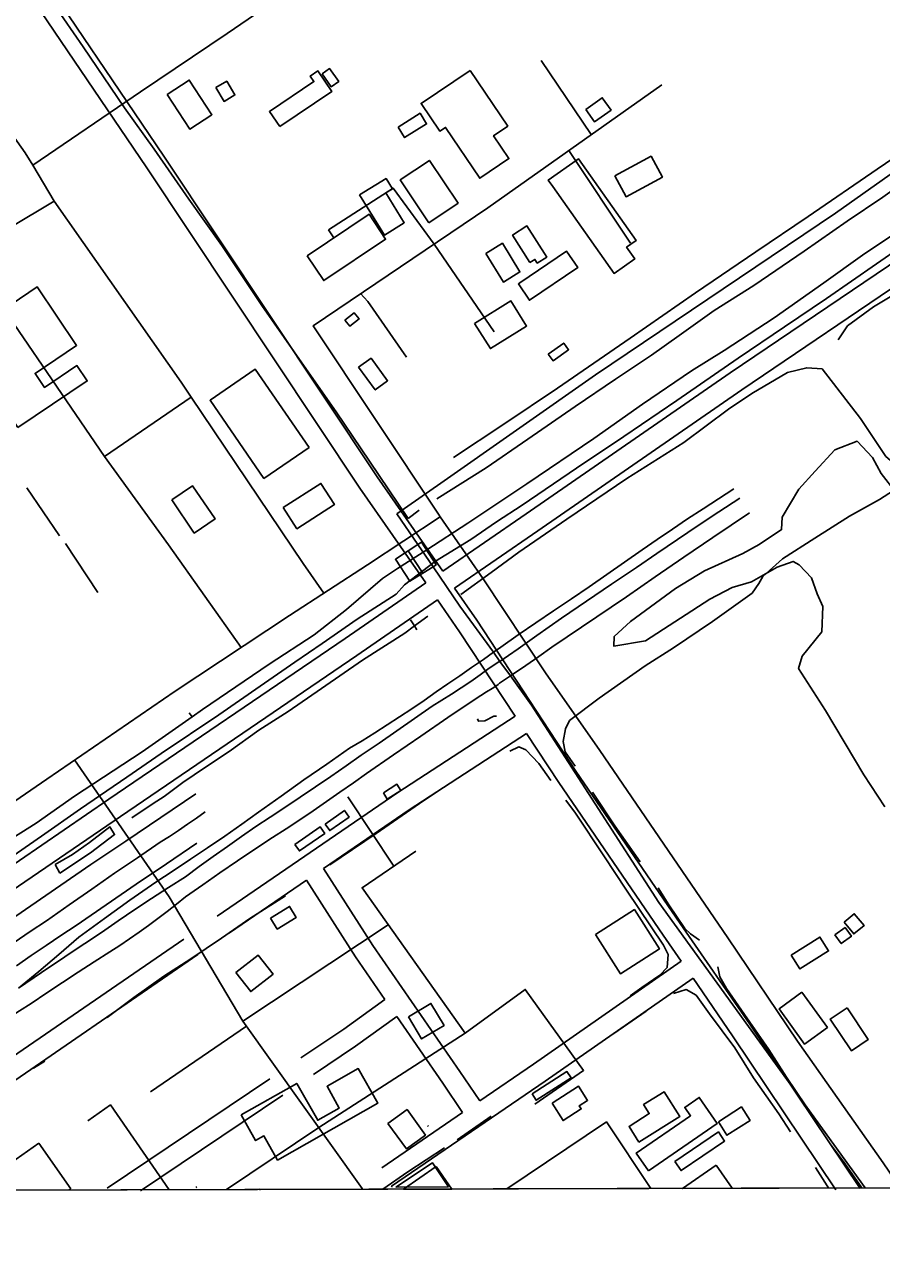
# Model space of a CAD drawing. Extents: x 3355677 to 3393573, y 612928 to 638357.
# Drawn here: x 3387291 to 3388535, y 618312 to 620076 of the extents above; entities that cross this region are included whole.
import ezdxf

# ---------------------------------------------------------------- set-up
doc = ezdxf.new("R2010")
doc.units = 0
for name, color, linetype in [('V-BLDG-OTLN', 7, 'Continuous'), ('V-BRDG-OTLN', 7, 'Continuous'), ('V-GRID-FRAM', 7, 'Continuous'), ('V-RAIL-TRAK', 7, 'Continuous'), ('V-ROAD-CNTR', 7, 'Continuous'), ('V-SITE-OTLN', 7, 'Continuous'), ('V-SITE-VEGE', 7, 'Continuous'), ('V-TOPO-SHOR', 7, 'Continuous'), ('V-UTIL-LINE', 7, 'Continuous')]:
    doc.layers.add(name, color=color, linetype=linetype)

msp = doc.modelspace()

# ---------------------------------------------------------------- linework, layer by layer
at = {"layer": 'V-BLDG-OTLN'}
for p, q in [((3387876.1, 618476.3), (3387877.5, 618477.7)), ((3387254, 618411.7), (3387312.2, 618452.3)), ((3387312.2, 618452.3), (3387358.5, 618385.9)), ((3387841, 618385.5), (3387888.7, 618418.5)), ((3387888.7, 618418.5), (3387911.5, 618385.6)), ((3388245.9, 618386.5), (3388294.9, 618420.3)), ((3388294.9, 618420.3), (3388318, 618386.7)), ((3387540, 618387.7), (3387541.3, 618389)), ((3387823.6, 618388.5), (3387824.4, 618389.3)), ((3387829.8, 618388.5), (3387906.3, 618388.7)), ((3387356.1, 618384.2), (3387273.3, 618384)), ((3387358.5, 618385.9), (3387356.1, 618384.2)), ((3387632, 618384.9), (3387633.1, 618385.6)), ((3387633.6, 618384.9), (3387632, 618384.9)), ((3387633.1, 618385.6), (3387633.6, 618384.9)), ((3387911.5, 618385.6), (3387841, 618385.5)), ((3388318, 618386.7), (3388245.9, 618386.5))]:
    msp.add_line(p, q, dxfattribs=at)
for points in [[(3387723, 620003.5), (3387736.3, 619984.9), (3387747.1, 619992.7), (3387733.8, 620011.3)], [(3387498.2, 619973.7), (3387531, 619923.4), (3387563.1, 619944.3), (3387530.3, 619994.6)], [(3387569, 619983.6), (3387580.9, 619963.7), (3387596.6, 619973.1), (3387584.6, 619993)], [(3387661.5, 619927), (3387646.7, 619949), (3387711.2, 619992.4), (3387705.8, 620000.3), (3387716.9, 620007.8), (3387737, 619977.9)], [(3387937.9, 620008.7), (3387992.5, 619927.8), (3387971.9, 619913.9), (3387994.2, 619880.8), (3387951.8, 619852.2), (3387902.1, 619925.8), (3387894, 619920.3), (3387866.7, 619960.7)], [(3388105.6, 619951.7), (3388129.5, 619969), (3388142.4, 619951.1), (3388118.5, 619933.8)], [(3387833.3, 619926.5), (3387865.2, 619946.4), (3387874.7, 619931.1), (3387842.8, 619911.2)], [(3387878.1, 619787.7), (3387836.5, 619849.8), (3387878.7, 619878.1), (3387920.4, 619816.1)], [(3388057.8, 619840.2), (3388146.7, 619714), (3388176.7, 619735.1), (3388164.8, 619752.1), (3388178.6, 619761.8), (3388095, 619880.4), (3388051.1, 619849.5)], [(3388147.8, 619855.6), (3388200.3, 619884.1), (3388216.7, 619853.8), (3388164.2, 619825.4)], [(3387777.5, 619828.2), (3387813.4, 619769.8), (3387842.3, 619787.5), (3387815.6, 619830.9), (3387825, 619836.7), (3387815.8, 619851.7)], [(3387701.3, 619739.7), (3387791.1, 619799.8), (3387815.2, 619763.7), (3387725.4, 619703.6)], [(3388024.5, 619729.9), (3387999.3, 619769.8), (3388020.2, 619783), (3388048.9, 619737.7), (3388035.2, 619729), (3388031.8, 619734.5)], [(3387960.8, 619743.2), (3387984.7, 619757.8), (3388010.1, 619716.2), (3387986.2, 619701.6)], [(3388010, 619700.3), (3388077.8, 619746.3), (3388093.9, 619722.6), (3388023.9, 619675.2), (3388007.9, 619698.9)], [(3387281.7, 619490.4), (3387382.3, 619558.2), (3387367.4, 619580.3), (3387320.2, 619548.6), (3387306.5, 619568.9), (3387366.9, 619609.6), (3387309.8, 619694.4), (3387195.9, 619617.6)], [(3387944.4, 619641.3), (3387996.9, 619674.1), (3388019.7, 619637.7), (3387967.2, 619604.9)], [(3387756.2, 619646.3), (3387769.5, 619656.9), (3387776.7, 619648), (3387763.4, 619637.3)], [(3388051.1, 619597.1), (3388073.7, 619613), (3388080.6, 619603.2), (3388058.1, 619587.3)], [(3387776, 619577.9), (3387800.1, 619545.1), (3387818.1, 619558.3), (3387794, 619591.1)], [(3387704.2, 619461.7), (3387638.7, 619416.6), (3387560.5, 619530), (3387626, 619575.1)], [(3387504.8, 619385.4), (3387537.6, 619337.3), (3387567.7, 619357.8), (3387534.9, 619405.9)], [(3387666.7, 619374.5), (3387721.3, 619409.4), (3387741, 619378.7), (3387686.4, 619343.7)], [(3387811.9, 618960.2), (3387831.6, 618972.9), (3387837.3, 618964), (3387817.6, 618951.3)], [(3387727.4, 618915.1), (3387755.5, 618934.8), (3387762.2, 618925.3), (3387734.1, 618905.6)], [(3387683.7, 618885.5), (3387720.3, 618910.9), (3387726.8, 618901.6), (3387690.1, 618876.2)], [(3387648.1, 618778.8), (3387675.8, 618795.7), (3387685.5, 618779.7), (3387657.9, 618762.8)], [(3388119.5, 618755.1), (3388176.1, 618791.1), (3388212.5, 618734), (3388155.8, 618698)], [(3388480.5, 618773), (3388495.2, 618785.1), (3388509.3, 618767.9), (3388494.5, 618755.8)], [(3388467.1, 618754.2), (3388481.8, 618764.9), (3388491, 618752.3), (3388476.2, 618741.6)], [(3388403.7, 618724.9), (3388445.3, 618751.1), (3388457.9, 618731.1), (3388416.4, 618704.9)], [(3387597.8, 618699.6), (3387630.2, 618725), (3387651.8, 618697.4), (3387619.4, 618672)], [(3388419.3, 618671), (3388386, 618647), (3388422.9, 618596), (3388456.1, 618620)], [(3387848.2, 618635.2), (3387881, 618654.9), (3387900.1, 618623), (3387867.3, 618603.3)], [(3388484.7, 618648.3), (3388515.3, 618602.4), (3388491.1, 618586.2), (3388460.4, 618632.2)], [(3387605.4, 618493), (3387686.3, 618538.9), (3387716.7, 618485.4), (3387748, 618503.1), (3387730.2, 618534.6), (3387775.6, 618560.4), (3387804.1, 618510.2), (3387658.4, 618427.6), (3387638.5, 618462.6), (3387626.5, 618455.8)], [(3388027.6, 618523.8), (3388078.3, 618556.1), (3388084.2, 618546.7), (3388033.5, 618514.5)], [(3388056.8, 618510), (3388095.2, 618534.6), (3388108.2, 618514.1), (3388096.1, 618506.3), (3388099, 618501.8), (3388072.7, 618485)], [(3388182.8, 618453.6), (3388241.9, 618490.8), (3388219.3, 618526.7), (3388189.6, 618508), (3388197.8, 618495), (3388168.4, 618476.5)], [(3388196.6, 618411.9), (3388178.8, 618437.7), (3388257.6, 618492), (3388249.3, 618504.1), (3388270.2, 618518.5), (3388296.3, 618480.7)], [(3387818.6, 618480.8), (3387846.3, 618500.8), (3387873, 618463.8), (3387845.3, 618443.9)], [(3388298, 618483.2), (3388331.5, 618504.6), (3388344, 618485.1), (3388310.5, 618463.7)], [(3388234.9, 618425.5), (3388298, 618468.4), (3388307, 618455.2), (3388243.9, 618412.3)]]:
    msp.add_lwpolyline(points, close=True, dxfattribs=at)
msp.add_lwpolyline([(3387906.3, 618388.7), (3387883.2, 618423.7), (3387829.8, 618388.5)], dxfattribs=at)
at = {"layer": 'V-BRDG-OTLN'}
msp.add_lwpolyline([(3387867.4, 619324.3), (3387888.3, 619291.1), (3387884.1, 619288.5), (3387869.4, 619279.3), (3387850.2, 619267.4), (3387829.3, 619299.3), (3387848.1, 619311.7), (3387862, 619320.8)], close=True, dxfattribs=at)
msp.add_lwpolyline([(3387869.4, 619279.3), (3387848.1, 619311.7), (3387848.1, 619311.7)], dxfattribs=at)
at = {"layer": 'V-GRID-FRAM'}
msp.add_lwpolyline([(3359767.9, 636495.9), (3391341.6, 636578.5), (3391397.2, 618394.8), (3359807.6, 618312.1), (3359767.9, 636495.9)], dxfattribs=at)
at = {"layer": 'V-RAIL-TRAK'}
for points in [[(3388320.6, 619401.4), (3388298.1, 619387.1), (3388275.7, 619372.6), (3388253.4, 619357.9), (3388231.3, 619343), (3388209.2, 619328), (3388187.3, 619312.8), (3388161.8, 619294.9), (3388136.2, 619277), (3388110.5, 619259.4), (3388084.7, 619241.9), (3388058.8, 619224.6), (3388033.1, 619207.3), (3388007.5, 619189.8), (3387982.2, 619172), (3387971.5, 619164.3)], [(3388328.9, 619387.9), (3388298.7, 619368.2), (3388268.6, 619348.3), (3388238.6, 619328.1), (3388208.8, 619307.8), (3388179.1, 619287.3), (3388142.8, 619263), (3388106.6, 619238.4), (3388070.5, 619213.7), (3388034.6, 619188.8), (3388021.1, 619178.9), (3388007.4, 619169.2), (3387993.6, 619159.7), (3387981, 619151.2)], [(3387996.2, 619130.1), (3388018.6, 619145.2), (3388037.5, 619158.3), (3388056.3, 619171.6), (3388164.7, 619244.8), (3388206.3, 619273.6), (3388248, 619302.3), (3388289.8, 619330.9), (3388343.3, 619366.9)], [(3387971.5, 619164.3), (3387957, 619153.9), (3387939.9, 619142.1), (3387922.8, 619130.3), (3387905.7, 619118.6), (3387888.6, 619106.8), (3387871, 619094.6), (3387853.3, 619082.5), (3387835.4, 619070.6), (3387817.5, 619058.9), (3387799.4, 619047.4), (3387781.2, 619036.1), (3387762.9, 619025), (3387729.7, 619002.1), (3387696.6, 618979.1), (3387663.7, 618955.7), (3387631, 618932.2), (3387606.4, 618914.9), (3387581.7, 618897.7), (3387556.9, 618880.8), (3387532, 618864), (3387506.9, 618847.4), (3387481.7, 618831), (3387444.3, 618804.6), (3387407.1, 618777.9), (3387370, 618750.9), (3387341.1, 618726), (3387312, 618701.4), (3387282.6, 618676.9)], [(3387981, 619151.2), (3387979.7, 619150.3), (3387965.6, 619141.2), (3387952.2, 619131.6), (3387938.6, 619122.1), (3387924.9, 619112.8), (3387911, 619103.8), (3387897, 619094.9), (3387882.9, 619086.2), (3387857.3, 619068.2), (3387831.6, 619050.4), (3387805.8, 619032.7), (3387779.8, 619015.2), (3387757.9, 618999.7), (3387735.8, 618984.3), (3387713.6, 618969.1), (3387691.3, 618954), (3387668.9, 618939.1), (3387647.9, 618925.3), (3387627, 618911.4), (3387606.3, 618897.2), (3387585.6, 618882.8), (3387565.2, 618868.2), (3387544.8, 618853.5), (3387524.7, 618838.5), (3387500.1, 618822.9), (3387475.6, 618807), (3387451.3, 618791), (3387427.1, 618774.7), (3387407.9, 618761.4), (3387388.6, 618748.2), (3387369.2, 618735.3), (3387349.7, 618722.5), (3387316.1, 618699.8), (3387282.6, 618676.9)], [(3387969.6, 619112), (3387972, 619113.2), (3387974.2, 619114.6), (3387976.4, 619116.2), (3387978.4, 619117.8), (3387980.3, 619119.7), (3387996.2, 619130.1)], [(3387498.3, 618788.3), (3387511.6, 618798.7), (3387524.8, 618809.4), (3387549.8, 618827), (3387574.9, 618844.4), (3387600.1, 618861.6), (3387625.5, 618878.6), (3387650.9, 618895.5), (3387670.8, 618908.3), (3387690.5, 618921.3), (3387710.1, 618934.5), (3387729.6, 618947.8), (3387749, 618961.2), (3387768.4, 618974.8), (3387787.6, 618988.5), (3387826.8, 619015.7), (3387866.2, 619042.7), (3387905.6, 619069.5), (3387945.2, 619096.2), (3387953.2, 619101.6), (3387961.4, 619106.9), (3387969.6, 619112)], [(3387101.9, 618660.5), (3387153.5, 618696), (3387205.2, 618731.4), (3387256.9, 618766.7), (3387300.6, 618796.4), (3387344.1, 618826.3), (3387387.5, 618856.3), (3387438.4, 618890.3), (3387489.1, 618924.6), (3387539.6, 618959.1)], [(3387276.1, 618743.4), (3387299.6, 618759.1), (3387323.3, 618774.7), (3387356, 618797.9), (3387388.9, 618820.8), (3387421.9, 618843.7), (3387455, 618866.3), (3387488.2, 618888.7), (3387501.5, 618897.3), (3387514.7, 618906), (3387527.8, 618914.8), (3387540.7, 618923.9), (3387553.6, 618933.1)], [(3387279.5, 618709.4), (3387300.9, 618724.2), (3387322.5, 618738.9), (3387344.1, 618753.4), (3387366, 618767.8), (3387409.6, 618797.8), (3387453.4, 618827.7), (3387497.2, 618857.5), (3387541.2, 618887.2)], [(3387073.6, 618501.1), (3387089.1, 618512.6), (3387111.4, 618527.3), (3387133.5, 618542), (3387155.6, 618557), (3387177.5, 618572.1), (3387199.3, 618587.4), (3387215.9, 618599.1), (3387232.7, 618610.7), (3387249.6, 618622), (3387266.7, 618633.2), (3387283.8, 618644.2), (3387301.1, 618655), (3387323.7, 618670.3), (3387346.4, 618685.4), (3387369.2, 618700.4), (3387392.2, 618715.2), (3387415.2, 618729.8), (3387429.4, 618739.1), (3387443.5, 618748.5), (3387457.4, 618758.2), (3387471.1, 618768), (3387484.8, 618778.1), (3387498.3, 618788.3)]]:
    msp.add_lwpolyline(points, dxfattribs=at)
at = {"layer": 'V-ROAD-CNTR'}
for points in [[(3387291.7, 620182.5), (3387493.6, 619884.2), (3387802.8, 619419.1), (3387898.1, 619281.9)], [(3387267, 620165.4), (3387468.7, 619867.5), (3387778, 619402.3), (3387873.4, 619264.9)], [(3389473.4, 620038.8), (3389502.5, 620050), (3389458.8, 620033.1), (3389408, 620014.6), (3389373.7, 620004.4), (3389341.4, 619997.1), (3389282.7, 619991.8), (3389179.4, 619985.6), (3389082.4, 619977.5), (3389002.2, 619970.5), (3388956.6, 619968.5), (3388921.1, 619958.6), (3388891.3, 619946.9), (3388834.8, 619914.1), (3388562.7, 619737.3), (3388315.2, 619570), (3388019, 619365.1), (3387898.1, 619281.9)], [(3389555.2, 620037.6), (3389529.9, 620028.4), (3389469.3, 620005.1), (3389417.4, 619986.1), (3389381.3, 619975.3), (3389346.1, 619967.4), (3389285, 619961.9), (3389181.5, 619955.6), (3389085, 619947.6), (3389004.1, 619940.6), (3388961.4, 619938.7), (3388930.6, 619930.1), (3388904.4, 619919.8), (3388850.5, 619888.5), (3388579.3, 619712.3), (3388332.1, 619545.3), (3388036, 619340.4), (3387915.2, 619257.3)], [(3387873.4, 619264.9), (3387756.5, 619184.6), (3387413.7, 618951.1), (3387250.9, 618840.1)], [(3387915.2, 619257.3), (3387947.5, 619210.8), (3388091.3, 618992), (3388242.7, 618770.9), (3388343.5, 618624.7), (3388503.5, 618386.5)], [(3387890.5, 619240.3), (3387773.4, 619159.8), (3387430.6, 618926.3), (3387143.4, 618730.3), (3386819.1, 618511), (3386634.7, 618383.7)], [(3387890.5, 619240.3), (3387922.6, 619194), (3388003, 619071.7)], [(3387570.9, 618781.3), (3387832.7, 618960.9), (3388003, 619071.7)], [(3387725.1, 618850.7), (3387849.4, 618935.9), (3388019.5, 619046.7)], [(3388019.5, 619046.7), (3388066.4, 618975.3), (3388218, 618753.9), (3388244.2, 618716)], [(3387725.1, 618850.7), (3387796.5, 618739), (3387923, 618556.3), (3387951.7, 618513.4)], [(3387588.7, 618757.1), (3387700.4, 618833.7)], [(3387700.4, 618833.7), (3387771.5, 618722.4), (3387814.2, 618660.7)], [(3386996.4, 618387.1), (3387216.3, 618538), (3387522.5, 618748.1)], [(3387153.4, 618458.5), (3387233.3, 618513.3), (3387542.9, 618725.7)], [(3387951.7, 618513.4), (3388029.6, 618566.8), (3388244.2, 618716)], [(3387823.7, 618389.5), (3388046.7, 618542.1), (3388261.2, 618691.3)], [(3388261.2, 618691.3), (3388318.7, 618607.8), (3388468.6, 618384.6)], [(3387692.3, 618575.8), (3387754.6, 618617.6), (3387814.2, 618660.7)], [(3387710.5, 618551.8), (3387771.7, 618593), (3387831.3, 618636)], [(3387831.3, 618636), (3387898.2, 618539.4), (3387926.9, 618496.5)], [(3387411.2, 618386.6), (3387647.1, 618545.3)], [(3387459.6, 618383.1), (3387666.1, 618521.9)], [(3387809.6, 618416.2), (3387926.9, 618496.5)]]:
    msp.add_lwpolyline(points, dxfattribs=at)
at = {"layer": 'V-SITE-OTLN'}
for p, q in [((3388727.6, 619984.9), (3388467.8, 619801.6)), ((3388467.8, 619801.6), (3388119.9, 619567.1)), ((3388119.9, 619567.1), (3387895.1, 619409.8)), ((3387895.1, 619409.8), (3387831.7, 619365.1)), ((3387831.7, 619365.1), (3387862, 619320.8)), ((3387862, 619320.8), (3387884.1, 619288.5)), ((3387884.1, 619288.5), (3387923.1, 619231.4)), ((3387923.1, 619231.4), (3387971.5, 619164.3)), ((3387971.5, 619164.3), (3387981, 619151.2)), ((3387981, 619151.2), (3387996.2, 619130.1)), ((3387996.2, 619130.1), (3388026.7, 619087.8)), ((3388026.7, 619087.8), (3388211.8, 618801.4)), ((3388211.8, 618801.4), (3388510.8, 618387.2)), ((3388510.8, 618387.2), (3381827, 618369.7))]:
    msp.add_line(p, q, dxfattribs=at)
at = {"layer": 'V-SITE-VEGE'}
msp.add_lwpolyline([(3388539.4, 618939.9), (3388509.1, 618986.6), (3388453.2, 619080), (3388414.3, 619140.7), (3388419.6, 619158.8), (3388448.3, 619194.2), (3388449.6, 619230.7), (3388441.2, 619249.2), (3388432.9, 619272.3), (3388415.3, 619291.2), (3388406.4, 619296.1), (3388383.2, 619287.9), (3388345.9, 619266.4), (3388318.2, 619258.3), (3388285.6, 619241.3), (3388192.1, 619180.8), (3388146.1, 619173.4), (3388146.6, 619187.1), (3388170.3, 619209), (3388236, 619256.8), (3388278, 619282.6), (3388333.7, 619307.9), (3388357, 619320.8), (3388389.8, 619342.4), (3388390.5, 619360.6), (3388414.8, 619400.8), (3388438.6, 619427.3), (3388467.1, 619458.1), (3388499.6, 619470.6), (3388521.5, 619447), (3388534.4, 619423.7), (3388556.2, 619395.6)], dxfattribs=at)
at = {"layer": 'V-TOPO-SHOR'}
for p, q in [((3387294.6, 619402.9), (3387341.9, 619333.1)), ((3387847.8, 619358.5), (3387864.1, 619370.7)), ((3387350.9, 619322.2), (3387397.5, 619251)), ((3387857.3, 619202.5), (3387851.2, 619211.5)), ((3387857.3, 619202.5), (3387860.4, 619196.9)), ((3387530.1, 619076.3), (3387534.5, 619070.8)), ((3387342.3, 618843.8), (3387335.8, 618856.4)), ((3388146.2, 618611), (3388193.1, 618643.8)), ((3387304.5, 618561), (3387320.9, 618570.9)), ((3387919, 618457.1), (3387968.5, 618491.4))]:
    msp.add_line(p, q, dxfattribs=at)
for points in [[(3387913.8, 619447), (3387986.5, 619495.5), (3388064.7, 619547.5), (3388170, 619620), (3388264.6, 619685.7), (3388352.5, 619745.3), (3388428.5, 619796.8), (3388528.6, 619865.2), (3388599.4, 619913.7), (3388670.8, 619963.7), (3388783.3, 620039.3), (3388882, 620107.7), (3388966.1, 620163.1), (3389046.6, 620218.5), (3389065.2, 620230.5)], [(3387291.4, 620170.2), (3387320.4, 620124.7), (3387376.2, 620042.8), (3387436.5, 619954.2), (3387479.3, 619894.2), (3387529.7, 619821.6), (3387577.4, 619754.6), (3387635.8, 619667.5), (3387696.9, 619579.6), (3387743.5, 619513), (3387792, 619441.9), (3387847.8, 619358.5)], [(3387889.5, 619387.1), (3387961, 619432.2), (3388021.3, 619473.8), (3388090.2, 619520.8), (3388148.7, 619560.5), (3388201.2, 619595.3), (3388241, 619623.9), (3388292, 619660.2), (3388349.4, 619696.5), (3388422.4, 619746.5), (3388484.9, 619789.7), (3388536.7, 619824.8), (3388594, 619866), (3388659.1, 619911.1), (3388723.9, 619955.8), (3388801.4, 620010), (3388840.5, 620037.5), (3388856.1, 620047.4), (3388871.8, 620054), (3388889, 620057.9), (3388926.9, 620061.4), (3388979, 620065.7), (3389046.5, 620071.8)], [(3388471.9, 619617.8), (3388485.2, 619637.8), (3388523.2, 619665.7), (3388596.6, 619709.7), (3388660.6, 619756.2), (3388746.6, 619813.9), (3388822.2, 619863.6), (3388880.8, 619895.4), (3388916.3, 619912), (3388946.6, 619921.4), (3388969, 619927.3), (3388991.9, 619930.9), (3389009.1, 619933.7), (3389045.8, 619937.9), (3389098, 619942.3), (3389184.3, 619944.8), (3389189.2, 619938.5), (3389217.8, 619901.7), (3389230.8, 619883), (3389241.5, 619869.5)], [(3387887.6, 619296.8), (3387938.6, 619327.8), (3387976.3, 619353.4), (3388013.5, 619377.9), (3388092.1, 619431.7), (3388160.6, 619477.6), (3388237.7, 619529.5), (3388326.7, 619591), (3388394.1, 619636.8), (3388454.8, 619677.7), (3388563.5, 619753.3), (3388700.5, 619843.5), (3388794.7, 619907.6)], [(3388578.8, 619788.4), (3388507.3, 619740.6), (3388451.1, 619700.5), (3388378.9, 619649.8), (3388306.6, 619602.4), (3388258.9, 619572.5), (3388187.8, 619524.4), (3388117.5, 619474.4), (3388020.3, 619408.7), (3387934.6, 619351.8), (3387875, 619312.8)], [(3387924.2, 619248.4), (3387968.5, 619280.1), (3388008.7, 619309.5), (3388077.9, 619357.6), (3388165.1, 619416.4), (3388248.1, 619468.8), (3388312.5, 619516.9), (3388346.4, 619539.8), (3388398.2, 619570.4), (3388426.3, 619577.1), (3388448.5, 619575.5), (3388504.1, 619503.7), (3388541.2, 619448.2), (3388550.6, 619440.1)], [(3388090, 618999.2), (3388075.5, 619019.7), (3388072.7, 619035), (3388076.2, 619053.1), (3388082.1, 619065.2), (3388124.8, 619098), (3388191.9, 619144.9), (3388232.8, 619170.6), (3388289.4, 619209.1), (3388347.1, 619250.3), (3388356.7, 619264.3), (3388362.6, 619274.5), (3388391.2, 619300), (3388437.8, 619329.8), (3388488.1, 619362), (3388531.7, 619385.8), (3388552.2, 619399.1)], [(3387232, 618868.7), (3387308, 618916.2), (3387363.9, 618955.5), (3387461.8, 619019.7), (3387534.5, 619070.8), (3387549.7, 619081.5), (3387646.1, 619147.2), (3387711.3, 619189.6), (3387758.2, 619226.2), (3387810.6, 619271.5), (3387832.4, 619285.7), (3387875, 619312.8)], [(3387245.8, 618849.4), (3387315.8, 618897.5), (3387372.3, 618937.2), (3387439.7, 618983), (3387489.6, 619017.4), (3387573.4, 619073.6), (3387633.4, 619115.2), (3387683.6, 619149.9), (3387723.1, 619177), (3387774.1, 619212.5), (3387830.3, 619248.8), (3387842.6, 619262.3), (3387887.6, 619296.8)], [(3387447.2, 618924.2), (3387478.1, 618944.8), (3387493.7, 618955.1), (3387520.9, 618975.3), (3387553.7, 618997.5), (3387588.3, 619020.4), (3387631.1, 619051.3), (3387673.6, 619078.5), (3387722.4, 619111.7), (3387781.6, 619152.9), (3387843, 619191.9), (3387857.3, 619202.5), (3387876.5, 619216.7)], [(3387976, 619071.8), (3387972.2, 619071.8), (3387959.2, 619064.9), (3387949.8, 619064.4), (3387948.6, 619067.7)], [(3387995.3, 619021), (3388008.4, 619027.2), (3388018.6, 619022.8), (3388037.6, 619003.1), (3388054.8, 618978.5)], [(3387734.5, 618855.8), (3387801.6, 618901.6), (3387864.5, 618945.1), (3387890.6, 618962.3)], [(3388184.3, 618860.3), (3388148, 618912.4), (3388115.6, 618961.2)], [(3388169.9, 618666.1), (3388187, 618677.9), (3388213.1, 618695.9), (3388223.9, 618707.2), (3388225.1, 618725.7), (3388218.2, 618739.5), (3388164.7, 618819.2), (3388131.9, 618869.1), (3388090.6, 618930.9), (3388076.9, 618949.9)], [(3387342.3, 618843.8), (3387387, 618873.6), (3387421.9, 618899.9), (3387415.1, 618911), (3387385.7, 618888.2), (3387361.1, 618871), (3387335.8, 618856.4)], [(3387411.3, 618634.3), (3387450, 618663.3), (3387493.2, 618694.2), (3387532.7, 618719.4), (3387577, 618749.6), (3387618, 618778.2), (3387669.8, 618811.1)], [(3388270.5, 618746.5), (3388257.6, 618755.7), (3388249.3, 618763.5), (3388226.3, 618798.1), (3388210.6, 618822.7)], [(3388424.9, 618506.2), (3388397, 618547.9), (3388371, 618588.1), (3388335.9, 618638.8), (3388309.6, 618676.4), (3388300, 618693.5), (3388297.2, 618707.8)], [(3388232.9, 618669.1), (3388251.3, 618674.9), (3388266, 618666.8), (3388285.1, 618639.7), (3388322.1, 618590.5)], [(3388322.1, 618590.5), (3388349.2, 618546.9), (3388385.5, 618494.8), (3388402.7, 618468.4)], [(3387811, 618385.4), (3387847.5, 618410.4), (3387900.8, 618445.2)], [(3388460.1, 618451.1), (3388481.5, 618422.4), (3388506.1, 618387.2)], [(3388457.9, 618387.1), (3388455.8, 618390.2), (3388439, 618417)]]:
    msp.add_lwpolyline(points, dxfattribs=at)
at = {"layer": 'V-UTIL-LINE'}
for p, q in [((3388113.6, 619915.6), (3388041, 620022.9)), ((3388081.1, 619892.6), (3388170.5, 619757.8)), ((3387732.2, 619777.4), (3387740, 619765.6)), ((3387885.6, 619756.7), (3387972.6, 619629.4)), ((3387827, 618854.1), (3387760.6, 618954.6)), ((3387613.4, 618621.9), (3387474.1, 618526.4))]:
    msp.add_line(p, q, dxfattribs=at)
for points in [[(3387533, 619534.6), (3387518.5, 619556.2), (3387334.5, 619819), (3387303.1, 619871.2), (3387459.5, 619977.4), (3387585.4, 620062.2), (3387785, 620198.9)], [(3387303.1, 619871.2), (3387292.4, 619889.1), (3387161.1, 620074.5), (3387161.8, 620074.5), (3387144.3, 620101.3), (3387134.3, 620118.5), (3387132, 620121.4), (3387123.3, 620131.9)], [(3387894.3, 619361.1), (3387892, 619364.8), (3387710.1, 619638.2), (3387963.4, 619809.3), (3388215.8, 619987.9)], [(3387885.6, 619756.7), (3387826.1, 619837.8), (3387732.2, 619777.4)], [(3387407.2, 619448.3), (3387206.3, 619742.5), (3387334.5, 619819)], [(3387778.9, 619684.7), (3387789.6, 619673.5), (3387845.3, 619592.4)], [(3387605.6, 619171.4), (3387500.2, 619320.3), (3387407.2, 619448.3), (3387533, 619534.6), (3387695.7, 619293.3), (3387725.7, 619250.3)], [(3386449.3, 618381.8), (3386559.6, 618457.8), (3386670.1, 618534.8), (3386674, 618536.5), (3386826.2, 618639.7), (3386961.9, 618732.5), (3387121.9, 618841.8), (3387323.5, 618980.3), (3387510, 619108.1), (3387675.6, 619217.7), (3387789.1, 619291.4), (3387894.3, 619361.1), (3387956.5, 619270.9), (3388047, 619134.5), (3388126, 619021.8), (3388311.6, 618750), (3388412.8, 618600.2), (3388537.1, 618423.8), (3388561.7, 618387.3)], [(3387608.2, 618629.2), (3387501, 618809.6), (3387364, 619008.1)], [(3388031.6, 618508.7), (3388102.4, 618557.6), (3388017.7, 618675.2), (3387930.6, 618611.9), (3387781, 618822.6), (3387859.2, 618876)], [(3387819, 618769.1), (3387608.2, 618629.2), (3387781.4, 618386.5), (3387782.3, 618385.3)], [(3387584.4, 618384.8), (3387718.5, 618474.7), (3387930.6, 618611.9)], [(3387501.2, 618384.6), (3387416, 618507.5), (3387383.2, 618484.6)], [(3387991.3, 618385.9), (3388135.5, 618482.9), (3388200, 618386.4)]]:
    msp.add_lwpolyline(points, dxfattribs=at)

doc.saveas('drawing.dxf')
